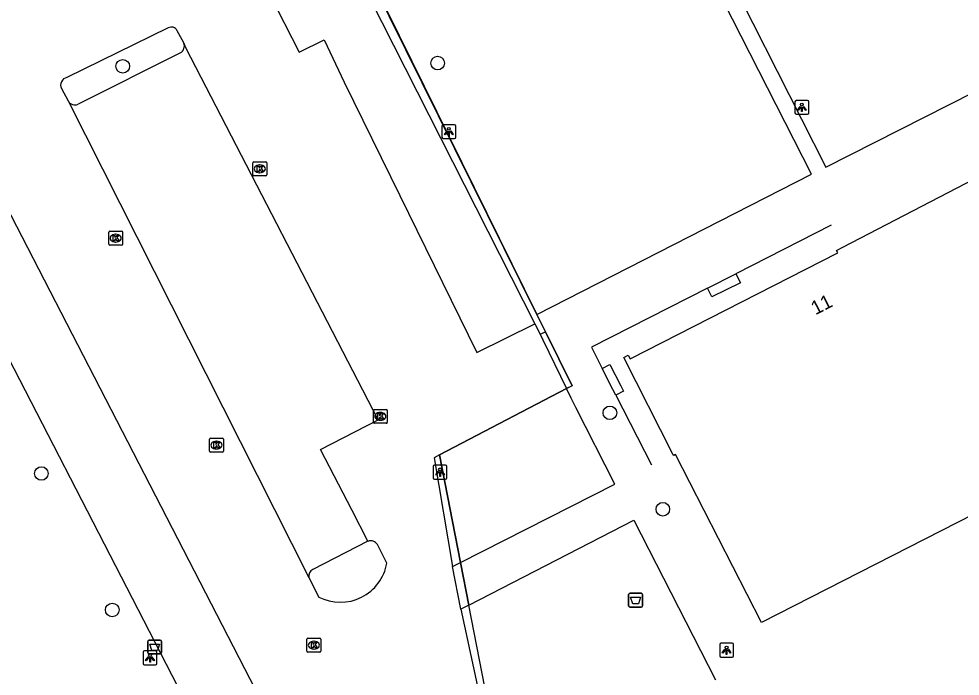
# Model space of a CAD drawing. Extents: x 158838 to 160074, y 386376 to 387776.
# Drawn here: x 159519 to 159586.7, y 387145.2 to 387192.5 of the extents above; entities that cross this region are included whole.
import ezdxf

# ---------------------------------------------------------------- set-up
doc = ezdxf.new("R2010")
doc.units = 0
for name, color, linetype in [('IMGEO_Afvalbak', 7, 'Continuous'), ('IMGEO_Boom', 7, 'Continuous'), ('IMGEO_Groenvoorziening', 7, 'Continuous'), ('IMGEO_Haag', 7, 'Continuous'), ('IMGEO_Hek', 7, 'Continuous'), ('IMGEO_Kolk', 7, 'Continuous'), ('IMGEO_Lichtpunt', 7, 'Continuous'), ('IMGEO_Muur', 7, 'Continuous'), ('IMGEO_Pand', 7, 'Continuous'), ('IMGEO_Pand_nummerreeks', 7, 'Continuous'), ('IMGEO_Parkeervlak_gesloten', 7, 'Continuous'), ('IMGEO_Rijbaan_lokaal_gesloten', 7, 'Continuous'), ('IMGEO_Voetpad_open', 7, 'Continuous')]:
    doc.layers.add(name, color=color, linetype=linetype)

msp = doc.modelspace()

# ---------------------------------------------------------------- linework, layer by layer
at = {"layer": 'IMGEO_Afvalbak'}
for p, q in [((159562.855, 387150.3), (159562.855, 387151.1)), ((159562.855, 387151.1), (159562.855, 387150.3)), ((159562.955, 387151.2), (159563.745, 387151.2)), ((159563.745, 387151.2), (159562.955, 387151.2)), ((159563.845, 387151.1), (159563.845, 387150.3)), ((159563.845, 387150.3), (159563.845, 387151.1)), ((159563.745, 387150.2), (159562.955, 387150.2)), ((159562.955, 387150.2), (159563.745, 387150.2)), ((159528.277, 387146.933), (159528.277, 387147.733)), ((159528.277, 387147.733), (159528.277, 387146.933)), ((159528.377, 387147.833), (159529.167, 387147.833)), ((159529.167, 387147.833), (159528.377, 387147.833)), ((159529.267, 387147.733), (159529.267, 387146.933)), ((159529.267, 387146.933), (159529.267, 387147.733)), ((159529.167, 387146.833), (159528.377, 387146.833)), ((159528.377, 387146.833), (159529.167, 387146.833))]:
    msp.add_line(p, q, dxfattribs=at)
for points in [[(159562.998, 387150.914), (159563.702, 387150.914), (159563.553, 387150.444), (159563.147, 387150.444), (159562.998, 387150.914)], [(159528.42, 387147.547), (159529.124, 387147.547), (159528.975, 387147.077), (159528.569, 387147.077), (159528.42, 387147.547)]]:
    msp.add_lwpolyline(points, dxfattribs=at)
for centre, start, end in [((159562.955, 387151.1), 90, 180), ((159562.955, 387151.1), 90, 180), ((159563.745, 387151.1), 0, 90), ((159563.745, 387151.1), 360, 90), ((159562.955, 387150.3), 180, 270), ((159562.955, 387150.3), 180, 270), ((159563.745, 387150.3), 270, 0), ((159563.745, 387150.3), 270, 0), ((159528.377, 387147.733), 90, 180), ((159528.377, 387147.733), 90, 180), ((159529.167, 387147.733), 0, 90), ((159529.167, 387147.733), 360, 90), ((159528.377, 387146.933), 180, 270), ((159528.377, 387146.933), 180, 270), ((159529.167, 387146.933), 270, 0), ((159529.167, 387146.933), 270, 0)]:
    msp.add_arc(centre, 0.1, start, end, dxfattribs=at)
at = {"layer": 'IMGEO_Boom'}
for centre in [(159526.479, 387189.092), (159549.121, 387189.319), (159561.504, 387164.175), (159520.629, 387159.813), (159565.311, 387157.24), (159525.723, 387150.001)]:
    msp.add_circle(centre, 0.489, dxfattribs=at)
at = {"layer": 'IMGEO_Groenvoorziening'}
msp.add_lwpolyline([(159549.259, 387161.146), (159550.765, 387153.417)], dxfattribs=at)
at = {"layer": 'IMGEO_Haag'}
for points in [[(159545.455, 387193.094), (159556.247, 387171.251)], [(159556.486, 387169.833), (159556.866, 387169.998)]]:
    msp.add_lwpolyline(points, dxfattribs=at)
at = {"layer": 'IMGEO_Hek'}
for points in [[(159556.247, 387171.251), (159543.295, 387197.466), (159542.838, 387197.235)], [(159558.765, 387166.153), (159556.866, 387169.998), (159556.247, 387171.251)], [(159550.765, 387153.417), (159549.259, 387161.146), (159558.391, 387165.921)], [(159558.391, 387165.921), (159558.777, 387166.119)], [(159551.362, 387150.353), (159550.765, 387153.417)], [(159554.237, 387135.602), (159551.362, 387150.353)]]:
    msp.add_lwpolyline(points, dxfattribs=at)
at = {"layer": 'IMGEO_Kolk'}
for p, q in [((159535.832, 387181.296), (159535.832, 387182.148)), ((159535.907, 387182.222), (159536.759, 387182.222)), ((159536.833, 387182.148), (159536.833, 387181.296)), ((159536.343, 387181.442), (159536.318, 387181.442)), ((159536.32, 387182.002), (159536.345, 387182.002)), ((159536.759, 387181.222), (159535.907, 387181.222)), ((159525.471, 387176.308), (159525.471, 387177.16)), ((159525.546, 387177.234), (159526.398, 387177.234)), ((159525.959, 387177.014), (159525.984, 387177.014)), ((159526.472, 387177.16), (159526.472, 387176.308)), ((159526.398, 387176.234), (159525.546, 387176.234)), ((159525.982, 387176.454), (159525.957, 387176.454)), ((159544.501, 387163.494), (159544.501, 387164.346)), ((159544.576, 387164.42), (159545.428, 387164.42)), ((159544.989, 387164.2), (159545.014, 387164.2)), ((159545.502, 387164.346), (159545.502, 387163.494)), ((159545.428, 387163.42), (159544.576, 387163.42)), ((159545.012, 387163.64), (159544.987, 387163.64)), ((159532.717, 387161.427), (159532.717, 387162.279)), ((159532.792, 387162.353), (159533.644, 387162.353)), ((159533.205, 387162.133), (159533.23, 387162.133)), ((159533.718, 387162.279), (159533.718, 387161.427)), ((159533.644, 387161.353), (159532.792, 387161.353)), ((159533.228, 387161.573), (159533.203, 387161.573)), ((159539.722, 387147.042), (159539.722, 387147.894)), ((159539.797, 387147.968), (159540.649, 387147.968)), ((159540.21, 387147.748), (159540.235, 387147.748)), ((159540.723, 387147.894), (159540.723, 387147.042)), ((159540.649, 387146.968), (159539.797, 387146.968)), ((159540.233, 387147.188), (159540.208, 387147.188))]:
    msp.add_line(p, q, dxfattribs=at)
for points in [[(159535.832, 387181.296), (159535.832, 387182.148)], [(159535.907, 387182.222), (159536.759, 387182.222)], [(159536.833, 387182.148), (159536.833, 387181.296)], [(159536.153, 387181.922), (159536.276, 387181.922), (159536.276, 387181.771), (159536.406, 387181.922), (159536.57, 387181.922), (159536.424, 387181.771), (159536.577, 387181.522), (159536.425, 387181.522), (159536.34, 387181.686), (159536.276, 387181.619), (159536.276, 387181.522), (159536.153, 387181.522), (159536.153, 387181.922)], [(159536.759, 387181.222), (159535.907, 387181.222)], [(159525.471, 387176.308), (159525.471, 387177.16)], [(159525.546, 387177.234), (159526.398, 387177.234)], [(159525.792, 387176.934), (159525.915, 387176.934), (159525.915, 387176.783), (159526.045, 387176.934), (159526.209, 387176.934), (159526.063, 387176.783), (159526.216, 387176.534), (159526.064, 387176.534), (159525.979, 387176.698), (159525.915, 387176.631), (159525.915, 387176.534), (159525.792, 387176.534), (159525.792, 387176.934)], [(159526.472, 387177.16), (159526.472, 387176.308)], [(159526.398, 387176.234), (159525.546, 387176.234)], [(159544.501, 387163.494), (159544.501, 387164.346)], [(159544.576, 387164.42), (159545.428, 387164.42)], [(159544.822, 387164.12), (159544.945, 387164.12), (159544.945, 387163.969), (159545.075, 387164.12), (159545.239, 387164.12), (159545.093, 387163.969), (159545.246, 387163.72), (159545.094, 387163.72), (159545.009, 387163.884), (159544.945, 387163.817), (159544.945, 387163.72), (159544.822, 387163.72), (159544.822, 387164.12)], [(159545.502, 387164.346), (159545.502, 387163.494)], [(159545.428, 387163.42), (159544.576, 387163.42)], [(159532.717, 387161.427), (159532.717, 387162.279)], [(159532.792, 387162.353), (159533.644, 387162.353)], [(159533.038, 387162.053), (159533.161, 387162.053), (159533.161, 387161.902), (159533.291, 387162.053), (159533.455, 387162.053), (159533.309, 387161.902), (159533.462, 387161.653), (159533.31, 387161.653), (159533.225, 387161.817), (159533.161, 387161.75), (159533.161, 387161.653), (159533.038, 387161.653), (159533.038, 387162.053)], [(159533.718, 387162.279), (159533.718, 387161.427)], [(159533.644, 387161.353), (159532.792, 387161.353)], [(159539.722, 387147.042), (159539.722, 387147.894)], [(159539.797, 387147.968), (159540.649, 387147.968)], [(159540.043, 387147.668), (159540.166, 387147.668), (159540.166, 387147.517), (159540.296, 387147.668), (159540.46, 387147.668), (159540.314, 387147.517), (159540.467, 387147.268), (159540.315, 387147.268), (159540.23, 387147.432), (159540.166, 387147.365), (159540.166, 387147.268), (159540.043, 387147.268), (159540.043, 387147.668)], [(159540.723, 387147.894), (159540.723, 387147.042)], [(159540.649, 387146.968), (159539.797, 387146.968)]]:
    msp.add_lwpolyline(points, dxfattribs=at)
for centre, start, end in [((159535.909, 387182.146), 91.55205, 178.44795), ((159535.909, 387182.146), 91.55205, 178.44795), ((159536.757, 387182.146), 1.55205, 88.44795), ((159536.757, 387182.146), 1.55205, 88.44795), ((159535.909, 387181.298), 181.55205, 268.44795), ((159535.909, 387181.298), 181.55205, 268.44795), ((159536.757, 387181.298), 271.55205, 358.44795), ((159536.757, 387181.298), 271.55205, 358.44795), ((159525.548, 387177.158), 91.55205, 178.44795), ((159525.548, 387177.158), 91.55205, 178.44795), ((159526.396, 387177.158), 1.55205, 88.44795), ((159526.396, 387177.158), 1.55205, 88.44795), ((159525.548, 387176.31), 181.55205, 268.44795), ((159525.548, 387176.31), 181.55205, 268.44795), ((159526.396, 387176.31), 271.55205, 358.44795), ((159526.396, 387176.31), 271.55205, 358.44795), ((159544.578, 387164.344), 91.55205, 178.44795), ((159544.578, 387164.344), 91.55205, 178.44795), ((159545.426, 387164.344), 1.55205, 88.44795), ((159545.426, 387164.344), 1.55205, 88.44795), ((159544.578, 387163.496), 181.55205, 268.44795), ((159544.578, 387163.496), 181.55205, 268.44795), ((159545.426, 387163.496), 271.55205, 358.44795), ((159545.426, 387163.496), 271.55205, 358.44795), ((159532.794, 387162.277), 91.55205, 178.44795), ((159532.794, 387162.277), 91.55205, 178.44795), ((159533.642, 387162.277), 1.55205, 88.44795), ((159533.642, 387162.277), 1.55205, 88.44795), ((159532.794, 387161.429), 181.55205, 268.44795), ((159532.794, 387161.429), 181.55205, 268.44795), ((159533.642, 387161.429), 271.55205, 358.44795), ((159533.642, 387161.429), 271.55205, 358.44795), ((159539.799, 387147.892), 91.55205, 178.44795), ((159539.799, 387147.892), 91.55205, 178.44795), ((159540.647, 387147.892), 1.55205, 88.44795), ((159540.647, 387147.892), 1.55205, 88.44795), ((159539.799, 387147.044), 181.55205, 268.44795), ((159539.799, 387147.044), 181.55205, 268.44795), ((159540.647, 387147.044), 271.55205, 358.44795), ((159540.647, 387147.044), 271.55205, 358.44795)]:
    msp.add_arc(centre, 0.0765, start, end, dxfattribs=at)
for centre, major_axis, ratio, start_param, end_param in [((159536.319, 387181.722), (-0.387, 0.002), 0.722429, 4.712389, 7.853982), ((159536.344, 387181.722), (-0.39, 0.002), 0.717154, 1.570796, 4.712389), ((159525.958, 387176.734), (-0.387, 0.002), 0.722429, 4.712389, 7.853982), ((159525.983, 387176.734), (-0.39, 0.002), 0.717154, 1.570796, 4.712389), ((159544.988, 387163.92), (-0.387, 0.002), 0.722429, 4.712389, 7.853982), ((159545.013, 387163.92), (-0.39, 0.002), 0.717154, 1.570796, 4.712389), ((159533.204, 387161.853), (-0.387, 0.002), 0.722429, 4.712389, 7.853982), ((159533.229, 387161.853), (-0.39, 0.002), 0.717154, 1.570796, 4.712389), ((159540.209, 387147.468), (-0.387, 0.002), 0.722429, 4.712389, 7.853982), ((159540.234, 387147.468), (-0.39, 0.002), 0.717154, 1.570796, 4.712389)]:
    msp.add_ellipse(centre, major_axis=major_axis, ratio=ratio, start_param=start_param, end_param=end_param, dxfattribs=at)
at = {"layer": 'IMGEO_Lichtpunt'}
for p, q in [((159574.814, 387186.546), (159574.814, 387185.739)), ((159574.814, 387186.546), (159574.814, 387185.739)), ((159575.716, 387186.641), (159574.908, 387186.641)), ((159575.716, 387186.641), (159574.908, 387186.641)), ((159575.81, 387185.739), (159575.81, 387186.546)), ((159575.81, 387185.739), (159575.81, 387186.546)), ((159574.908, 387185.645), (159575.716, 387185.645)), ((159574.908, 387185.645), (159575.716, 387185.645)), ((159549.433, 387184.794), (159549.433, 387183.987)), ((159549.433, 387184.794), (159549.433, 387183.987)), ((159550.335, 387184.889), (159549.527, 387184.889)), ((159550.335, 387184.889), (159549.527, 387184.889)), ((159550.429, 387183.987), (159550.429, 387184.794)), ((159550.429, 387183.987), (159550.429, 387184.794)), ((159549.527, 387183.893), (159550.335, 387183.893)), ((159549.527, 387183.893), (159550.335, 387183.893)), ((159549.694, 387160.406), (159548.886, 387160.406)), ((159549.694, 387160.406), (159548.886, 387160.406)), ((159548.792, 387160.311), (159548.792, 387159.504)), ((159548.792, 387160.311), (159548.792, 387159.504)), ((159549.788, 387159.504), (159549.788, 387160.311)), ((159549.788, 387159.504), (159549.788, 387160.311)), ((159548.886, 387159.41), (159549.694, 387159.41)), ((159548.886, 387159.41), (159549.694, 387159.41)), ((159570.302, 387147.605), (159569.494, 387147.605)), ((159570.302, 387147.605), (159569.494, 387147.605)), ((159527.939, 387146.96), (159527.939, 387146.153)), ((159527.939, 387146.96), (159527.939, 387146.153)), ((159528.841, 387147.055), (159528.033, 387147.055)), ((159528.841, 387147.055), (159528.033, 387147.055)), ((159528.935, 387146.153), (159528.935, 387146.96)), ((159528.935, 387146.153), (159528.935, 387146.96)), ((159569.4, 387147.51), (159569.4, 387146.703)), ((159569.4, 387147.51), (159569.4, 387146.703)), ((159570.396, 387146.703), (159570.396, 387147.51)), ((159570.396, 387146.703), (159570.396, 387147.51)), ((159569.494, 387146.609), (159570.302, 387146.609)), ((159569.494, 387146.609), (159570.302, 387146.609)), ((159528.033, 387146.059), (159528.841, 387146.059)), ((159528.033, 387146.059), (159528.841, 387146.059))]:
    msp.add_line(p, q, dxfattribs=at)
for points in [[(159575.188, 387186.21), (159575.227, 387186.182), (159575.039, 387185.92), (159575.001, 387185.947), (159575.188, 387186.21)], [(159575.29, 387186.162), (159575.337, 387186.162), (159575.337, 387185.84), (159575.29, 387185.84), (159575.29, 387186.162)], [(159575.4, 387186.182), (159575.438, 387186.209), (159575.625, 387185.947), (159575.586, 387185.919), (159575.4, 387186.182)], [(159549.807, 387184.458), (159549.846, 387184.43), (159549.658, 387184.168), (159549.62, 387184.195), (159549.807, 387184.458)], [(159549.909, 387184.41), (159549.956, 387184.41), (159549.956, 387184.088), (159549.909, 387184.088), (159549.909, 387184.41)], [(159550.019, 387184.43), (159550.057, 387184.457), (159550.244, 387184.195), (159550.205, 387184.167), (159550.019, 387184.43)], [(159549.166, 387159.975), (159549.205, 387159.947), (159549.017, 387159.685), (159548.979, 387159.712), (159549.166, 387159.975)], [(159549.268, 387159.927), (159549.315, 387159.927), (159549.315, 387159.605), (159549.268, 387159.605), (159549.268, 387159.927)], [(159549.378, 387159.947), (159549.416, 387159.974), (159549.603, 387159.712), (159549.564, 387159.684), (159549.378, 387159.947)], [(159569.774, 387147.174), (159569.813, 387147.146), (159569.625, 387146.884), (159569.587, 387146.911), (159569.774, 387147.174)], [(159569.876, 387147.126), (159569.923, 387147.126), (159569.923, 387146.804), (159569.876, 387146.804), (159569.876, 387147.126)], [(159569.986, 387147.146), (159570.024, 387147.173), (159570.211, 387146.911), (159570.172, 387146.883), (159569.986, 387147.146)], [(159528.313, 387146.624), (159528.352, 387146.596), (159528.164, 387146.334), (159528.126, 387146.361), (159528.313, 387146.624)], [(159528.415, 387146.576), (159528.462, 387146.576), (159528.462, 387146.254), (159528.415, 387146.254), (159528.415, 387146.576)], [(159528.525, 387146.596), (159528.563, 387146.623), (159528.75, 387146.361), (159528.711, 387146.333), (159528.525, 387146.596)]]:
    msp.add_lwpolyline(points, dxfattribs=at)
for centre in [(159575.313, 387186.344), (159549.932, 387184.592), (159549.291, 387160.109), (159528.438, 387146.758), (159569.899, 387147.308)]:
    msp.add_circle(centre, 0.0994, dxfattribs=at)
for centre, start, end in [((159574.908, 387186.546), 90, 180), ((159574.908, 387186.546), 90, 180), ((159575.716, 387186.546), 0, 90), ((159575.716, 387186.546), 0, 90), ((159574.908, 387185.739), 180, 270), ((159574.908, 387185.739), 180, 270), ((159575.716, 387185.739), 270, 0), ((159575.716, 387185.739), 270, 360), ((159549.527, 387184.794), 90, 180), ((159549.527, 387184.794), 90, 180), ((159550.335, 387184.794), 0, 90), ((159550.335, 387184.794), 0, 90), ((159549.527, 387183.987), 180, 270), ((159549.527, 387183.987), 180, 270), ((159550.335, 387183.987), 270, 0), ((159550.335, 387183.987), 270, 360), ((159548.886, 387160.311), 90, 180), ((159548.886, 387160.311), 90, 180), ((159549.694, 387160.311), 0, 90), ((159549.694, 387160.311), 0, 90), ((159548.886, 387159.504), 180, 270), ((159548.886, 387159.504), 180, 270), ((159549.694, 387159.504), 270, 0), ((159549.694, 387159.504), 270, 360), ((159569.494, 387147.51), 90, 180), ((159569.494, 387147.51), 90, 180), ((159570.302, 387147.51), 0, 90), ((159570.302, 387147.51), 0, 90), ((159528.033, 387146.96), 90, 180), ((159528.033, 387146.96), 90, 180), ((159528.841, 387146.96), 0, 90), ((159528.841, 387146.96), 0, 90), ((159569.494, 387146.703), 180, 270), ((159569.494, 387146.703), 180, 270), ((159570.302, 387146.703), 270, 0), ((159570.302, 387146.703), 270, 360), ((159528.033, 387146.153), 180, 270), ((159528.033, 387146.153), 180, 270), ((159528.841, 387146.153), 270, 0), ((159528.841, 387146.153), 270, 360)]:
    msp.add_arc(centre, 0.0946, start, end, dxfattribs=at)
at = {"layer": 'IMGEO_Muur'}
for points in [[(159577.424, 387177.672), (159570.563, 387174.176)], [(159570.892, 387173.531), (159568.836, 387172.505), (159568.517, 387173.144), (159570.563, 387174.176), (159570.892, 387173.531)], [(159568.517, 387173.144), (159560.179, 387168.885), (159560.955, 387167.362)], [(159562.476, 387165.722), (159561.932, 387165.435), (159561.726, 387165.842), (159560.955, 387167.362), (159561.498, 387167.644), (159562.281, 387166.106), (159562.476, 387165.722)], [(159561.932, 387165.435), (159564.486, 387160.425)]]:
    msp.add_lwpolyline(points, dxfattribs=at)
at = {"layer": 'IMGEO_Pand'}
msp.add_lwpolyline([(159572.395, 387149.094), (159566.225, 387161.172), (159566.091, 387161.104), (159566.041, 387161.202), (159562.501, 387168.153), (159562.826, 387168.318), (159562.957, 387168.061), (159577.897, 387175.668), (159577.801, 387175.857), (159578.245, 387176.084), (159587.725, 387181.01), (159587.963, 387181.133), (159591.291, 387174.62), (159597.659, 387162.154), (159597.785, 387161.907), (159591.347, 387158.618), (159591.249, 387158.568), (159591.185, 387158.692), (159572.395, 387149.094)], dxfattribs=at)
at = {"layer": 'IMGEO_Parkeervlak_gesloten'}
for points in [[(159542.648, 387197.139), (159543.402, 387195.647), (159556.115, 387170.566)], [(159530.619, 387190.051), (159523.263, 387186.358)], [(159532.848, 387139.803), (159511.774, 387180.681)], [(159544.11, 387154.934), (159540.134, 387152.912)]]:
    msp.add_lwpolyline(points, dxfattribs=at)
for centre, radius, start, end in [((159530.348, 387190.545), 0.563, 298.73543, 341.04006), ((159530.354, 387190.544), 0.558, 340.968, 23.8156), ((159523.041, 387186.879), 0.566, 208.47241, 293.08935), ((159540.368, 387152.449), 0.519, 116.77858, 193.35991)]:
    msp.add_arc(centre, radius, start, end, dxfattribs=at)
at = {"layer": 'IMGEO_Rijbaan_lokaal_gesloten'}
for points in [[(159537.037, 387194.305), (159539.162, 387190.099), (159540.952, 387191.004), (159542.409, 387187.939), (159546.408, 387179.792), (159551.938, 387168.52), (159556.115, 387170.566)], [(159529.748, 387191.85), (159522.461, 387188.276)], [(159530.864, 387190.769), (159530.38, 387191.647)], [(159544.11, 387154.934), (159542.984, 387157.149), (159540.701, 387161.544), (159544.851, 387163.661), (159531.024, 387190.43), (159530.864, 387190.769)], [(159522.067, 387187.496), (159522.543, 387186.609)], [(159522.543, 387186.609), (159539.863, 387152.329)], [(159537.239, 387141.905), (159516.029, 387183.012)], [(159556.115, 387170.566), (159556.486, 387169.833)], [(159556.486, 387169.833), (159556.691, 387169.429), (159558.393, 387165.922)], [(159558.393, 387165.922), (159549.259, 387161.146)], [(159549.259, 387161.146), (159548.863, 387160.939), (159550.192, 387153.126)], [(159545.469, 387153.375), (159544.795, 387154.708)], [(159550.792, 387150.059), (159550.192, 387153.126)], [(159539.863, 387152.329), (159540.578, 387150.925)], [(159550.792, 387150.059), (159551.953, 387144.624)]]:
    msp.add_lwpolyline(points, dxfattribs=at)
for centre, radius, start, end in [((159529.977, 387191.478), 0.437, 22.72299, 121.66271), ((159522.551, 387187.741), 0.543, 99.55495, 206.84579), ((159544.317, 387154.409), 0.564, 31.97207, 111.5097), ((159542.122, 387153.949), 3.395, 242.94623, 350.26818)]:
    msp.add_arc(centre, radius, start, end, dxfattribs=at)
at = {"layer": 'IMGEO_Voetpad_open'}
for points in [[(159577.338, 387216.22), (159577.041, 387216.379), (159576.743, 387216.529), (159576.443, 387216.658), (159576.139, 387216.757), (159575.832, 387216.816), (159575.64, 387216.827), (159575.201, 387216.785), (159574.881, 387216.723), (159570.432, 387214.451), (159562.636, 387210.271), (159568.281, 387199.118), (159577.032, 387181.829), (159591.224, 387189.034), (159577.338, 387216.22)], [(159556.247, 387171.251), (159575.995, 387181.335), (159562.731, 387207.414), (159561.585, 387209.708), (159556.718, 387207.099), (159557.223, 387206.087)], [(159556.247, 387171.251), (159556.866, 387169.998)], [(159556.866, 387169.998), (159558.781, 387166.121), (159558.393, 387165.922)], [(159550.765, 387153.417), (159561.861, 387159.049), (159559.068, 387164.561), (159558.724, 387165.239), (159558.393, 387165.922)], [(159551.362, 387150.353), (159563.232, 387156.466), (159569.109, 387144.972)], [(159550.192, 387153.126), (159550.765, 387153.417)], [(159550.765, 387153.417), (159551.362, 387150.353)], [(159530.095, 387123.087), (159533.975, 387124.956), (159554.237, 387135.602), (159551.362, 387150.353)], [(159551.362, 387150.353), (159550.792, 387150.059)]]:
    msp.add_lwpolyline(points, dxfattribs=at)

# ---------------------------------------------------------------- texts
at = {"layer": 'IMGEO_Pand_nummerreeks'}
msp.add_text('11', height=1, rotation=27.04841, dxfattribs=at).set_placement((159576.284, 387171.185))

doc.saveas('drawing.dxf')
